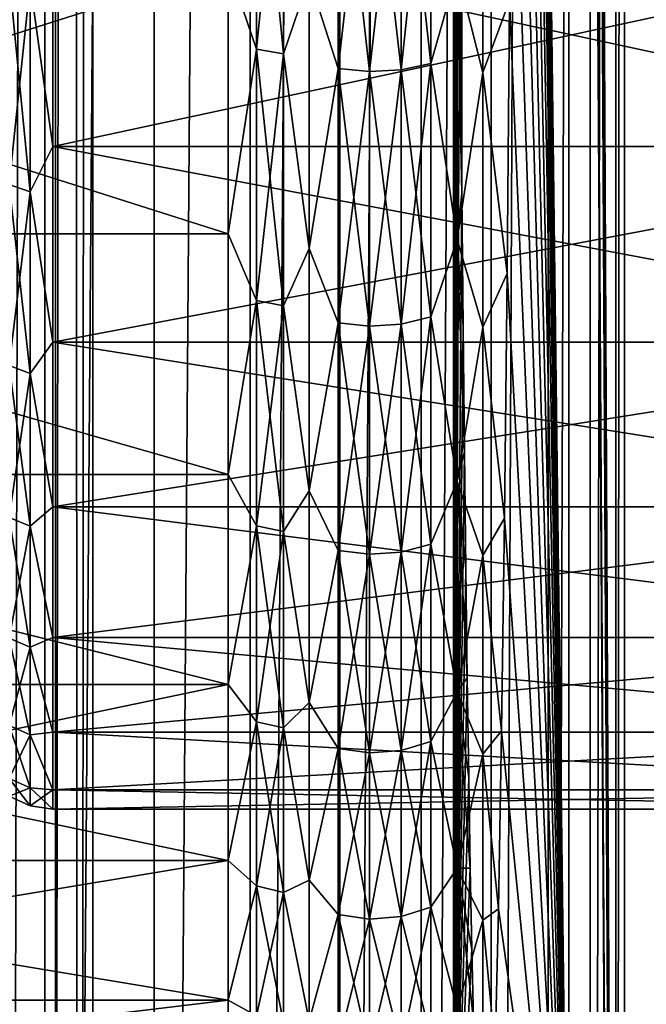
# Model space of a CAD drawing. Header units: metres. Extents: x -206 to 75, y -104 to 104.
# Tile 1010 of 1056: x 37.28 to 41.21, y -16.58 to -10.39. Entities that reach past the tile are written whole.
import ezdxf

# ---------------------------------------------------------------- set-up
doc = ezdxf.new("R2010")
doc.units = ezdxf.units.M
doc.layers.add('solid_01_1-CONSUMER_THERM_B_125288', color=7, linetype='CONTINUOUS')

msp = doc.modelspace()

# ---------------------------------------------------------------- linework, layer by layer
at = {"layer": 'solid_01_1-CONSUMER_THERM_B_125288'}
for points in [[(37.641285, -67.320755), (69.485435, 75.004799), (69.506912, -74.995201)], [(37.641285, -67.320755), (37.742935, -66.77655), (69.485435, 75.004799)], [(37.723892, 66.223442), (69.485435, 75.004799), (37.742855, -66.222939)], [(37.742935, -66.77655), (37.742855, -66.222939), (69.485435, 75.004799)], [(37.622242, 65.679237), (37.723892, 66.223442), (37.641048, -65.678764)], [(37.723892, 66.223442), (37.742855, -66.222939), (37.641048, -65.678764)], [(37.422325, 65.162979), (37.622242, 65.679237), (37.440983, -65.16256)], [(37.622242, 65.679237), (37.641048, -65.678764), (37.440983, -65.16256)], [(37.130951, 64.692245), (37.422325, 65.162979), (37.149475, -64.69191)], [(37.422325, 65.162979), (37.440983, -65.16256), (37.149475, -64.69191)], [(-37.500069, 41.072453, 108.410858), (37.499931, 41.072487, 108.410858), (-37.500031, -41.072514, 108.410858)], [(37.499931, 41.072487, 108.410858), (37.499969, -41.072479, 108.410858), (-37.500031, -41.072514, 108.410858)], [(38.120285, 41.018215, 108.410858), (37.499969, -41.072479, 108.410858), (37.499931, 41.072487, 108.410858)], [(38.120323, -41.018204, 108.410858), (37.499969, -41.072479, 108.410858), (38.120285, 41.018215, 108.410858)], [(38.120323, -41.018204, 108.410858), (38.120285, 41.018215, 108.410858), (38.72179, 40.85704, 108.410858)], [(38.120323, -41.018204, 108.410858), (38.72179, 40.85704, 108.410858), (38.721828, -40.857029, 108.410858)], [(38.721828, -40.857029, 108.410858), (38.72179, 40.85704, 108.410858), (39.286171, 40.593868, 108.410858)], [(38.721828, -40.857029, 108.410858), (39.286171, 40.593868, 108.410858), (39.286209, -40.593857, 108.410858)], [(39.286209, -40.593857, 108.410858), (39.286171, 40.593868, 108.410858), (39.79628, 40.236687, 108.410858)], [(39.286209, -40.593857, 108.410858), (39.79628, 40.236687, 108.410858), (39.796318, -40.236675, 108.410858)], [(39.796318, -40.236675, 108.410858), (39.79628, 40.236687, 108.410858), (40.23661, 39.796356, 108.410858)], [(39.796318, -40.236675, 108.410858), (40.23661, 39.796356, 108.410858), (40.236649, -39.796341, 108.410858)], [(40.236649, -39.796341, 108.410858), (40.23661, 39.796356, 108.410858), (40.593792, 39.286247, 108.410858)], [(40.236649, -39.796341, 108.410858), (40.593792, 39.286247, 108.410858), (40.59383, -39.286236, 108.410858)], [(40.59383, -39.286236, 108.410858), (40.593792, 39.286247, 108.410858), (40.856968, 38.721867, 108.410858)], [(40.59383, -39.286236, 108.410858), (40.856968, 38.721867, 108.410858), (40.857002, -38.721855, 108.410858)], [(40.857002, -38.721855, 108.410858), (40.856968, 38.721867, 108.410858), (41.018143, 38.120361, 108.410858)], [(40.857002, -38.721855, 108.410858), (41.018143, 38.120361, 108.410858), (41.018177, -38.12035, 108.410858)], [(41.018177, -38.12035, 108.410858), (41.018143, 38.120361, 108.410858), (41.072414, 37.500008, 108.410858)], [(-42.500034, -37.500031, 108.5), (42.499931, 37.500008, 108.5), (-42.500069, 37.499969, 108.5)], [(-42.500034, -37.500031, 108.5), (42.499966, -37.499992, 108.5), (42.499931, 37.500008, 108.5)], [(41.072449, -37.499992, 108.410858), (40.722527, 37.500008, 75), (40.722527, 34.114883, 75)], [(41.072414, 37.500008, 108.410858), (40.722527, 37.500008, 75), (41.072449, -37.499992, 108.410858)], [(41.018177, -38.12035, 108.410858), (41.072414, 37.500008, 108.410858), (41.072449, -37.499992, 108.410858)], [(41.072449, -37.499992, 108.410858), (40.722527, 34.114883, 75), (40.722527, 30.742798, 75)], [(40.722534, 20.197853, 75), (41.072449, -37.499992, 108.410858), (40.722527, 30.742798, 75)], [(40.722534, 20.197853, 75), (40.722534, 19.102161, 75), (41.072449, -37.499992, 108.410858)], [(40.319302, 13.523482, 36.495472), (40.722553, -19.102146, 75), (40.722534, 19.102161, 75)], [(40.722534, 19.102161, 75), (40.722553, -19.102146, 75), (41.072449, -37.499992, 108.410858)], [(31.799959, -18.499998, 6), (39.999943, 18.500006, 6), (31.79994, 18.500002, 6)], [(31.799959, -18.499998, 6), (39.999958, -18.499994, 6), (39.999943, 18.500006, 6)], [(40.007282, -0.000046, 6.7), (39.999943, 18.500006, 6), (39.999958, -18.499994, 6)], [(40.319302, 13.523482, 36.495472), (40.335541, 11.987578, 38.046116), (40.722553, -19.102146, 75)], [(40.335541, 11.987578, 38.046116), (40.349716, 10.274138, 39.399616), (40.722553, -19.102146, 75)], [(40.349716, 10.274138, 39.399616), (40.361618, 8.40837, 40.535809), (40.722553, -19.102146, 75)], [(40.361618, 8.40837, 40.535809), (40.371063, 6.417512, 41.437813), (40.722553, -19.102146, 75)], [(40.371063, 6.417512, 41.437813), (40.377911, 4.332213, 42.091663), (40.722553, -19.102146, 75)], [(40.377911, 4.332213, 42.091663), (40.382065, 2.182285, 42.488014), (40.722553, -19.102146, 75)], [(40.382065, 2.182285, 42.488014), (40.383457, 0.000009, 42.620792), (40.722553, -19.102146, 75)], [(40.383457, 0.000009, 42.620792), (40.382065, -2.182274, 42.488014), (40.722553, -19.102146, 75)], [(40.008553, -2.075559, 6.821424), (40.007282, -0.000046, 6.7), (39.999958, -18.499994, 6)], [(40.012352, -4.123438, 7.184192), (40.008553, -2.075559, 6.821424), (39.999958, -18.499994, 6)], [(40.382065, -2.182274, 42.488014), (40.377918, -4.332208, 42.09166), (40.722553, -19.102146, 75)], [(40.018623, -6.114017, 7.782981), (40.012352, -4.123438, 7.184192), (39.999958, -18.499994, 6)], [(40.377918, -4.332208, 42.09166), (40.371071, -6.417488, 41.437817), (40.722553, -19.102146, 75)], [(40.027287, -8.021952, 8.610124), (40.018623, -6.114017, 7.782981), (39.999958, -18.499994, 6)], [(40.371071, -6.417488, 41.437817), (40.361626, -8.408372, 40.535801), (40.722553, -19.102146, 75)], [(40.038223, -9.82041, 9.654144), (40.027287, -8.021952, 8.610124), (39.999958, -18.499994, 6)], [(40.361626, -8.408372, 40.535801), (40.349728, -10.274145, 39.399601), (40.722553, -19.102146, 75)], [(38.584805, -10.05474, 39.066814), (38.761475, -10.579095, 38.710197), (38.761475, -8.857859, 39.842274)], [(38.761475, -8.857859, 9.157727), (38.761475, -10.579095, 10.289802), (38.584805, -10.05474, 9.933186)], [(38.932922, -8.881269, 39.88282), (38.761475, -8.857859, 39.842274), (38.761475, -10.579095, 38.710197)], [(38.932922, -10.607053, 10.252247), (38.761475, -10.579095, 10.289802), (38.761475, -8.857859, 9.157727)], [(38.932922, -8.881269, 9.117181), (38.932922, -10.607053, 10.252247), (38.761475, -8.857859, 9.157727)], [(38.932922, -10.607053, 38.747753), (38.932922, -8.881269, 39.88282), (38.761475, -10.579095, 38.710197)], [(38.932922, -8.881269, 9.117181), (39.09322, -10.133637, 9.818882), (38.932922, -10.607053, 10.252247)], [(38.932922, -10.607053, 38.747753), (39.09322, -10.133637, 39.181118), (38.932922, -8.881269, 39.88282)], [(39.09322, -10.133637, 9.818882), (39.275539, -8.958933, 8.982662), (39.275539, -10.699809, 10.127654)], [(39.09322, -10.133637, 39.181118), (39.275539, -10.699809, 38.872345), (39.275539, -8.958933, 40.017338)], [(39.275539, -8.958933, 8.982662), (39.471897, -8.974748, 8.95527), (39.471901, -10.718697, 10.102283)], [(39.275539, -10.699809, 10.127654), (39.275539, -8.958933, 8.982662), (39.471901, -10.718697, 10.102283)], [(39.275539, -8.958933, 40.017338), (39.275539, -10.699809, 38.872345), (39.471897, -8.974748, 40.044731)], [(39.669994, -8.965854, 8.970675), (39.857578, -8.932801, 9.027923), (39.857578, -10.668599, 10.169576)], [(39.669994, -10.708075, 38.88345), (39.857578, -10.668599, 38.830425), (39.857578, -8.932801, 39.972076)], [(39.669994, -8.965854, 40.029324), (39.669994, -10.708075, 38.88345), (39.857578, -8.932801, 39.972076)], [(39.857578, -8.932801, 39.972076), (39.857578, -10.668599, 38.830425), (40.022453, -10.086411, 39.112755)], [(39.857578, -10.668599, 10.169576), (39.857578, -8.932801, 9.027923), (40.022453, -10.086411, 9.887244)], [(39.275539, -10.699809, 38.872345), (39.471901, -10.718697, 38.897717), (39.471897, -8.974748, 40.044731)], [(39.471897, -8.974748, 8.95527), (39.669994, -8.965854, 8.970675), (39.669994, -10.708075, 10.116551)], [(39.471897, -8.974748, 40.044731), (39.471901, -10.718697, 38.897717), (39.669994, -8.965854, 40.029324)], [(39.471901, -10.718697, 10.102283), (39.471897, -8.974748, 8.95527), (39.669994, -10.708075, 10.116551)], [(39.471901, -10.718697, 38.897717), (39.669994, -10.708075, 38.88345), (39.669994, -8.965854, 40.029324)], [(39.669994, -10.708075, 10.116551), (39.669994, -8.965854, 8.970675), (39.857578, -10.668599, 10.169576)], [(40.022453, -10.086411, 39.112755), (40.182343, -10.72419, 38.905098), (40.182339, -8.979347, 40.052696)], [(40.182339, -8.979347, 40.052696), (40.182343, -10.72419, 38.905098), (40.349728, -10.274145, 39.399601)], [(37.341457, -10.165124, 13.025941), (37.484226, -11.189663, 13.992202), (37.484226, -9.784452, 12.672622)], [(37.484226, -9.784452, 36.327377), (37.484226, -11.189663, 35.007797), (37.341457, -10.165124, 35.97406)], [(43.999954, -9.784459, 12.672629), (37.484226, -9.784452, 12.672622), (37.484226, -11.189663, 13.992202)], [(43.999954, -11.189669, 35.00779), (37.484226, -11.189663, 35.007797), (37.484226, -9.784452, 36.327377)], [(43.999954, -9.784459, 36.32737), (43.999954, -11.189669, 35.00779), (37.484226, -9.784452, 36.327377)], [(43.999954, -9.784459, 12.672629), (37.484226, -11.189663, 13.992202), (43.999954, -11.189669, 13.992211)], [(40.051273, -11.484138, 10.900205), (40.038223, -9.82041, 9.654144), (39.999958, -18.499994, 6)], [(40.022453, -10.086411, 9.887244), (40.05127, -9.819921, 9.653821), (40.051273, -11.484138, 10.900205)], [(40.05127, -9.819921, 9.653821), (40.038223, -9.82041, 9.654144), (40.051273, -11.484138, 10.900205)], [(33.299953, -11.737365, 37.748547), (38.584805, -11.737266, 37.748642), (38.584805, -10.05474, 39.066814)], [(33.299953, -10.054741, 39.066814), (33.299953, -11.737365, 37.748547), (38.584805, -10.05474, 39.066814)], [(33.299953, -10.054757, 9.933196), (38.584805, -10.05474, 9.933186), (38.584805, -11.737266, 11.25136)], [(33.299953, -11.737384, 11.25147), (33.299953, -10.054757, 9.933196), (38.584805, -11.737266, 11.25136)], [(38.584805, -10.05474, 39.066814), (38.584805, -11.737266, 37.748642), (38.761475, -10.579095, 38.710197)], [(38.761475, -10.579095, 10.289802), (38.584805, -11.737266, 11.25136), (38.584805, -10.05474, 9.933186)], [(37.210335, -10.124758, 13.071505), (37.210339, -11.42849, 14.375237), (37.341457, -10.165124, 13.025941)], [(37.210335, -10.124758, 35.928493), (37.341457, -10.165124, 35.97406), (37.341461, -11.474053, 34.665131)], [(37.210339, -11.42849, 34.624763), (37.210335, -10.124758, 35.928493), (37.341461, -11.474053, 34.665131)], [(38.932922, -10.607053, 10.252247), (39.09322, -10.133637, 9.818882), (39.093224, -11.829365, 11.1474)], [(38.932922, -10.607053, 38.747753), (39.093224, -11.829365, 37.8526), (39.09322, -10.133637, 39.181118)], [(39.093224, -11.829365, 11.1474), (39.09322, -10.133637, 9.818882), (39.275539, -10.699809, 10.127654)], [(39.09322, -10.133637, 39.181118), (39.093224, -11.829365, 37.8526), (39.275539, -10.699809, 38.872345)], [(39.857578, -10.668599, 38.830425), (40.022457, -11.774344, 37.790337), (40.022453, -10.086411, 39.112755)], [(39.857578, -10.668599, 10.169576), (40.022453, -10.086411, 9.887244), (40.022457, -11.774344, 11.209661)], [(40.022457, -11.774344, 11.209661), (40.022453, -10.086411, 9.887244), (40.051273, -11.484138, 10.900205)], [(40.022453, -10.086411, 39.112755), (40.022457, -11.774344, 37.790337), (40.182343, -10.72419, 38.905098)], [(37.210339, -11.42849, 14.375237), (37.341461, -11.474053, 14.33487), (37.341457, -10.165124, 13.025941)], [(37.341457, -10.165124, 13.025941), (37.341461, -11.474053, 14.33487), (37.484226, -11.189663, 13.992202)], [(37.484226, -11.189663, 35.007797), (37.341461, -11.474053, 34.665131), (37.341457, -10.165124, 35.97406)], [(40.182343, -10.72419, 38.905098), (40.335552, -11.987583, 38.046097), (40.349728, -10.274145, 39.399601)], [(40.349728, -10.274145, 39.399601), (40.335552, -11.987583, 38.046097), (40.722553, -19.102146, 75)], [(38.584805, -11.737266, 37.748642), (38.761478, -12.157266, 37.385956), (38.761475, -10.579095, 38.710197)], [(38.761475, -10.579095, 10.289802), (38.761478, -12.157266, 11.614045), (38.584805, -11.737266, 11.25136)], [(38.932922, -10.607053, 38.747753), (38.761475, -10.579095, 38.710197), (38.761478, -12.157266, 37.385956)], [(38.932922, -12.189395, 11.579989), (38.761478, -12.157266, 11.614045), (38.761475, -10.579095, 10.289802)], [(38.932922, -10.607053, 10.252247), (38.932922, -12.189395, 11.579989), (38.761475, -10.579095, 10.289802)], [(38.932922, -12.189395, 37.42001), (38.932922, -10.607053, 38.747753), (38.761478, -12.157266, 37.385956)], [(38.932922, -10.607053, 10.252247), (39.093224, -11.829365, 11.1474), (38.932922, -12.189395, 11.579989)], [(38.932922, -12.189395, 37.42001), (39.093224, -11.829365, 37.8526), (38.932922, -10.607053, 38.747753)], [(39.669994, -10.708075, 10.116551), (39.857578, -10.668599, 10.169576), (39.857578, -12.260123, 11.505022)], [(39.669994, -12.305487, 37.54306), (39.857578, -12.260123, 37.494976), (39.857578, -10.668599, 38.830425)], [(39.669994, -10.708075, 38.88345), (39.669994, -12.305487, 37.54306), (39.857578, -10.668599, 38.830425)], [(39.857578, -10.668599, 38.830425), (39.857578, -12.260123, 37.494976), (40.022457, -11.774344, 37.790337)], [(39.857578, -12.260123, 11.505022), (39.857578, -10.668599, 10.169576), (40.022457, -11.774344, 11.209661)], [(39.093224, -11.829365, 11.1474), (39.275539, -10.699809, 10.127654), (39.275539, -12.295988, 11.467008)], [(39.093224, -11.829365, 37.8526), (39.275539, -12.295988, 37.532993), (39.275539, -10.699809, 38.872345)], [(39.275539, -10.699809, 10.127654), (39.471901, -10.718697, 10.102283), (39.471901, -12.317694, 11.444001)], [(39.275539, -12.295988, 11.467008), (39.275539, -10.699809, 10.127654), (39.471901, -12.317694, 11.444001)], [(39.275539, -10.699809, 38.872345), (39.275539, -12.295988, 37.532993), (39.471901, -10.718697, 38.897717)], [(39.275539, -12.295988, 37.532993), (39.471901, -12.317694, 37.556), (39.471901, -10.718697, 38.897717)], [(39.471901, -10.718697, 10.102283), (39.669994, -10.708075, 10.116551), (39.669994, -12.305487, 11.456939)], [(39.471901, -12.317694, 37.556), (39.669994, -12.305487, 37.54306), (39.669994, -10.708075, 38.88345)], [(39.471901, -10.718697, 38.897717), (39.471901, -12.317694, 37.556), (39.669994, -10.708075, 38.88345)], [(39.471901, -12.317694, 11.444001), (39.471901, -10.718697, 10.102283), (39.669994, -12.305487, 11.456939)], [(39.669994, -12.305487, 11.456939), (39.669994, -10.708075, 10.116551), (39.857578, -12.260123, 11.505022)], [(40.022457, -11.774344, 37.790337), (40.182343, -12.324006, 37.562691), (40.182343, -10.72419, 38.905098)], [(40.182343, -10.72419, 38.905098), (40.182343, -12.324006, 37.562691), (40.335552, -11.987583, 38.046097)], [(37.341461, -11.474053, 14.33487), (37.484226, -12.418406, 15.477496), (37.484226, -11.189663, 13.992202)], [(37.484226, -11.189663, 35.007797), (37.484226, -12.418406, 33.522503), (37.341461, -11.474053, 34.665131)], [(43.999954, -11.189669, 13.992211), (37.484226, -11.189663, 13.992202), (37.484226, -12.418406, 15.477496)], [(43.999954, -12.41841, 33.522491), (37.484226, -12.418406, 33.522503), (37.484226, -11.189663, 35.007797)], [(43.999954, -11.189669, 35.00779), (43.999954, -12.41841, 33.522491), (37.484226, -11.189663, 35.007797)], [(43.999954, -11.189669, 13.992211), (37.484226, -12.418406, 15.477496), (43.999954, -12.41841, 15.477508)], [(37.210339, -11.42849, 14.375237), (37.210339, -12.565569, 15.826611), (37.341461, -11.474053, 14.33487)], [(37.210339, -11.42849, 34.624763), (37.341461, -11.474053, 34.665131), (37.341461, -12.615666, 33.20797)], [(37.210339, -12.565569, 33.173389), (37.210339, -11.42849, 34.624763), (37.341461, -12.615666, 33.20797)], [(37.210339, -12.565569, 15.826611), (37.341461, -12.615666, 15.792031), (37.341461, -11.474053, 14.33487)], [(37.341461, -11.474053, 14.33487), (37.341461, -12.615666, 15.792031), (37.484226, -12.418406, 15.477496)], [(37.484226, -12.418406, 33.522503), (37.341461, -12.615666, 33.20797), (37.341461, -11.474053, 34.665131)], [(40.058975, -12.31866, 11.635868), (40.051273, -11.484138, 10.900205), (39.999958, -18.499994, 6)], [(40.022457, -11.774344, 11.209661), (40.051273, -11.484138, 10.900205), (40.058975, -12.31866, 11.635868)], [(33.299953, -11.737365, 37.748547), (38.584805, -13.248634, 36.23727), (38.584805, -11.737266, 37.748642)], [(33.299953, -11.737384, 11.25147), (38.584805, -11.737266, 11.25136), (38.584805, -13.248634, 12.762729)], [(33.299953, -11.737365, 37.748547), (33.299957, -13.248753, 36.237129), (38.584805, -13.248634, 36.23727)], [(33.299957, -13.248769, 12.762889), (33.299953, -11.737384, 11.25147), (38.584805, -13.248634, 12.762729)], [(38.584805, -11.737266, 37.748642), (38.584805, -13.248634, 36.23727), (38.761478, -12.157266, 37.385956)], [(38.761478, -12.157266, 11.614045), (38.584805, -13.248634, 12.762729), (38.584805, -11.737266, 11.25136)], [(39.857578, -12.260123, 37.494976), (40.022457, -13.290497, 36.274166), (40.022457, -11.774344, 37.790337)], [(39.857578, -12.260123, 11.505022), (40.022457, -11.774344, 11.209661), (40.022457, -13.290497, 12.725836)], [(40.022457, -11.774344, 11.209661), (40.058975, -12.31866, 11.635868), (40.067204, -13.105559, 12.421451)], [(40.022457, -13.290497, 12.725836), (40.022457, -11.774344, 11.209661), (40.067204, -13.105559, 12.421451)], [(40.022457, -11.774344, 37.790337), (40.022457, -13.290497, 36.274166), (40.182343, -12.324006, 37.562691)], [(38.932922, -12.189395, 11.579989), (39.093224, -11.829365, 11.1474), (39.093224, -13.352593, 12.670629)], [(38.932922, -12.189395, 37.42001), (39.093224, -13.352593, 36.329372), (39.093224, -11.829365, 37.8526)], [(39.093224, -13.352593, 12.670629), (39.093224, -11.829365, 11.1474), (39.275539, -12.295988, 11.467008)], [(39.093224, -11.829365, 37.8526), (39.093224, -13.352593, 36.329372), (39.275539, -12.295988, 37.532993)], [(40.182343, -12.324006, 37.562691), (40.319317, -13.523484, 36.495457), (40.335552, -11.987583, 38.046097)], [(40.335552, -11.987583, 38.046097), (40.319317, -13.523484, 36.495457), (40.722553, -19.102146, 75)], [(38.584805, -13.248634, 36.23727), (38.761478, -13.571031, 35.887451), (38.761478, -12.157266, 37.385956)], [(38.761478, -12.157266, 11.614045), (38.761478, -13.571031, 13.112548), (38.584805, -13.248634, 12.762729)], [(38.932922, -12.189395, 37.42001), (38.761478, -12.157266, 37.385956), (38.761478, -13.571031, 35.887451)], [(38.932926, -13.606896, 13.082453), (38.761478, -13.571031, 13.112548), (38.761478, -12.157266, 11.614045)], [(38.932922, -12.189395, 11.579989), (38.932926, -13.606896, 13.082453), (38.761478, -12.157266, 11.614045)], [(38.932926, -13.606896, 35.917545), (38.932922, -12.189395, 37.42001), (38.761478, -13.571031, 35.887451)], [(38.932922, -12.189395, 11.579989), (39.093224, -13.352593, 12.670629), (38.932926, -13.606896, 13.082453)], [(38.932926, -13.606896, 35.917545), (39.093224, -13.352593, 36.329372), (38.932922, -12.189395, 37.42001)], [(39.093224, -13.352593, 12.670629), (39.275539, -12.295988, 11.467008), (39.275539, -13.725885, 12.98261)], [(39.093224, -13.352593, 36.329372), (39.275539, -13.725885, 36.017391), (39.275539, -12.295988, 37.532993)], [(39.275539, -12.295988, 11.467008), (39.471901, -12.317694, 11.444001), (39.471901, -13.750114, 12.962278)], [(39.275539, -13.725885, 12.98261), (39.275539, -12.295988, 11.467008), (39.471901, -13.750114, 12.962278)], [(39.275539, -12.295988, 37.532993), (39.275539, -13.725885, 36.017391), (39.471901, -12.317694, 37.556)], [(39.669994, -12.305487, 11.456939), (39.857578, -12.260123, 11.505022), (39.857578, -13.685849, 13.016204)], [(39.669994, -13.736488, 36.026287), (39.857578, -13.685849, 35.983795), (39.857578, -12.260123, 37.494976)], [(39.669994, -12.305487, 37.54306), (39.669994, -13.736488, 36.026287), (39.857578, -12.260123, 37.494976)], [(39.857578, -12.260123, 37.494976), (39.857578, -13.685849, 35.983795), (40.022457, -13.290497, 36.274166)], [(39.857578, -13.685849, 13.016204), (39.857578, -12.260123, 11.505022), (40.022457, -13.290497, 12.725836)], [(39.275539, -13.725885, 36.017391), (39.471901, -13.750114, 36.03772), (39.471901, -12.317694, 37.556)], [(39.471901, -12.317694, 11.444001), (39.669994, -12.305487, 11.456939), (39.669994, -13.736488, 12.973712)], [(39.471901, -13.750114, 36.03772), (39.669994, -13.736488, 36.026287), (39.669994, -12.305487, 37.54306)], [(39.471901, -12.317694, 37.556), (39.471901, -13.750114, 36.03772), (39.669994, -12.305487, 37.54306)], [(39.471901, -13.750114, 12.962278), (39.471901, -12.317694, 11.444001), (39.669994, -13.736488, 12.973712)], [(39.669994, -13.736488, 12.973712), (39.669994, -12.305487, 11.456939), (39.857578, -13.685849, 13.016204)], [(40.067204, -13.105559, 12.421451), (40.058975, -12.31866, 11.635868), (39.999958, -18.499994, 6)], [(40.022457, -13.290497, 36.274166), (40.182343, -13.757162, 36.043636), (40.182343, -12.324006, 37.562691)], [(40.182343, -12.324006, 37.562691), (40.182343, -13.757162, 36.043636), (40.319317, -13.523484, 36.495457)], [(37.341461, -12.615666, 15.792031), (37.484226, -13.451303, 17.105082), (37.484226, -12.418406, 15.477496)], [(37.484226, -12.418406, 33.522503), (37.484226, -13.451303, 31.894918), (37.341461, -12.615666, 33.20797)], [(43.999954, -12.41841, 15.477508), (37.484226, -12.418406, 15.477496), (37.484226, -13.451303, 17.105082)], [(43.999954, -13.451305, 31.894907), (37.484226, -13.451303, 31.894918), (37.484226, -12.418406, 33.522503)], [(43.999954, -12.41841, 33.522491), (43.999954, -13.451305, 31.894907), (37.484226, -12.418406, 33.522503)], [(43.999954, -12.41841, 15.477508), (37.484226, -13.451303, 17.105082), (43.999954, -13.451305, 17.105093)], [(37.210339, -12.565569, 15.826611), (37.210339, -13.519413, 17.404463), (37.341461, -12.615666, 15.792031)], [(37.210339, -12.565569, 33.173389), (37.341461, -12.615666, 33.20797), (37.341461, -13.573313, 31.623827)], [(37.210339, -13.519413, 31.595537), (37.210339, -12.565569, 33.173389), (37.341461, -13.573313, 31.623827)], [(37.210339, -13.519413, 17.404463), (37.341461, -13.573313, 17.376173), (37.341461, -12.615666, 15.792031)], [(37.341461, -12.615666, 15.792031), (37.341461, -13.573313, 17.376173), (37.484226, -13.451303, 17.105082)], [(37.484226, -13.451303, 31.894918), (37.341461, -13.573313, 31.623827), (37.341461, -12.615666, 33.20797)], [(40.075924, -13.842032, 13.254088), (40.067204, -13.105559, 12.421451), (39.999958, -18.499994, 6)], [(40.022457, -13.290497, 12.725836), (40.067204, -13.105559, 12.421451), (40.075924, -13.842032, 13.254088)], [(33.299957, -13.248753, 36.237129), (38.584805, -14.566809, 34.554745), (38.584805, -13.248634, 36.23727)], [(33.299957, -13.248769, 12.762889), (38.584805, -13.248634, 12.762729), (38.584805, -14.566809, 14.445254)], [(33.299957, -13.248753, 36.237129), (33.299957, -14.566886, 34.554626), (38.584805, -14.566809, 34.554745)], [(33.299957, -14.566899, 14.445393), (33.299957, -13.248769, 12.762889), (38.584805, -14.566809, 14.445254)], [(38.584805, -13.248634, 36.23727), (38.584805, -14.566809, 34.554745), (38.761478, -13.571031, 35.887451)], [(38.761478, -13.571031, 13.112548), (38.584805, -14.566809, 14.445254), (38.584805, -13.248634, 12.762729)], [(39.857578, -13.685849, 35.983795), (40.022457, -14.612788, 34.586361), (40.022457, -13.290497, 36.274166)], [(39.857578, -13.685849, 13.016204), (40.022457, -13.290497, 12.725836), (40.022457, -14.612788, 14.413639)], [(40.022457, -13.290497, 12.725836), (40.075924, -13.842032, 13.254088), (40.085102, -14.525152, 14.13042)], [(40.022457, -14.612788, 14.413639), (40.022457, -13.290497, 12.725836), (40.085102, -14.525152, 14.13042)], [(40.022457, -13.290497, 36.274166), (40.022457, -14.612788, 34.586361), (40.182343, -13.757162, 36.043636)], [(38.932926, -13.606896, 13.082453), (39.093224, -13.352593, 12.670629), (39.093224, -14.681111, 14.366356)], [(38.932926, -13.606896, 35.917545), (39.093224, -14.681111, 34.633644), (39.093224, -13.352593, 36.329372)], [(39.093224, -14.681111, 14.366356), (39.093224, -13.352593, 12.670629), (39.275539, -13.725885, 12.98261)], [(39.093224, -13.352593, 36.329372), (39.093224, -14.681111, 34.633644), (39.275539, -13.725885, 36.017391)], [(37.341461, -13.573313, 17.376173), (37.48423, -14.272063, 18.849289), (37.484226, -13.451303, 17.105082)], [(37.484226, -13.451303, 31.894918), (37.48423, -14.272063, 30.150711), (37.341461, -13.573313, 31.623827)], [(43.999954, -13.451305, 17.105093), (37.484226, -13.451303, 17.105082), (37.48423, -14.272063, 18.849289)], [(43.999958, -14.272065, 30.150702), (37.48423, -14.272063, 30.150711), (37.484226, -13.451303, 31.894918)], [(43.999954, -13.451305, 31.894907), (43.999958, -14.272065, 30.150702), (37.484226, -13.451303, 31.894918)], [(43.999954, -13.451305, 17.105093), (37.48423, -14.272063, 18.849289), (43.999958, -14.272065, 18.849298)], [(37.210339, -13.519413, 17.404463), (37.210339, -14.276114, 19.085783), (37.341461, -13.573313, 17.376173)], [(37.210339, -13.519413, 31.595537), (37.341461, -13.573313, 31.623827), (37.341461, -14.333031, 29.935804)], [(37.210339, -14.276114, 29.914217), (37.210339, -13.519413, 31.595537), (37.341461, -14.333031, 29.935804)], [(40.182343, -13.757162, 36.043636), (40.301254, -14.859266, 34.770767), (40.319317, -13.523484, 36.495457)], [(40.319317, -13.523484, 36.495457), (40.301254, -14.859266, 34.770767), (40.722553, -19.102146, 75)], [(37.210339, -14.276114, 19.085783), (37.341461, -14.333031, 19.064196), (37.341461, -13.573313, 17.376173)], [(37.341461, -13.573313, 17.376173), (37.341461, -14.333031, 19.064196), (37.48423, -14.272063, 18.849289)], [(37.48423, -14.272063, 30.150711), (37.341461, -14.333031, 29.935804), (37.341461, -13.573313, 31.623827)], [(38.584805, -14.566809, 34.554745), (38.761478, -14.80127, 34.234951), (38.761478, -13.571031, 35.887451)], [(38.761478, -13.571031, 13.112548), (38.761478, -14.80127, 14.765047), (38.584805, -14.566809, 14.445254)], [(38.932926, -13.606896, 35.917545), (38.761478, -13.571031, 35.887451), (38.761478, -14.80127, 34.234951)], [(38.932926, -14.840387, 14.73932), (38.761478, -14.80127, 14.765047), (38.761478, -13.571031, 13.112548)], [(38.932926, -13.606896, 13.082453), (38.932926, -14.840387, 14.73932), (38.761478, -13.571031, 13.112548)], [(38.932926, -14.840387, 34.260681), (38.932926, -13.606896, 35.917545), (38.761478, -14.80127, 34.234951)], [(38.932926, -13.606896, 13.082453), (39.093224, -14.681111, 14.366356), (38.932926, -14.840387, 14.73932)], [(38.932926, -14.840387, 34.260681), (39.093224, -14.681111, 34.633644), (38.932926, -13.606896, 35.917545)], [(39.669994, -13.736488, 12.973712), (39.857578, -13.685849, 13.016204), (39.857578, -14.926497, 14.682684)], [(39.669994, -14.981728, 34.353642), (39.857578, -14.926497, 34.317318), (39.857578, -13.685849, 35.983795)], [(39.669994, -13.736488, 36.026287), (39.669994, -14.981728, 34.353642), (39.857578, -13.685849, 35.983795)], [(39.857578, -13.685849, 35.983795), (39.857578, -14.926497, 34.317318), (40.022457, -14.612788, 34.586361)], [(39.857578, -14.926497, 14.682684), (39.857578, -13.685849, 13.016204), (40.022457, -14.612788, 14.413639)], [(39.093224, -14.681111, 14.366356), (39.275539, -13.725885, 12.98261), (39.275539, -14.970163, 14.653965)], [(39.093224, -14.681111, 34.633644), (39.275539, -14.970163, 34.346035), (39.275539, -13.725885, 36.017391)], [(39.275539, -13.725885, 12.98261), (39.471901, -13.750114, 12.962278), (39.471901, -14.996589, 14.636584)], [(39.275539, -14.970163, 14.653965), (39.275539, -13.725885, 12.98261), (39.471901, -14.996589, 14.636584)], [(39.275539, -13.725885, 36.017391), (39.275539, -14.970163, 34.346035), (39.471901, -13.750114, 36.03772)], [(39.275539, -14.970163, 34.346035), (39.471901, -14.996589, 34.363415), (39.471901, -13.750114, 36.03772)], [(39.471901, -13.750114, 12.962278), (39.669994, -13.736488, 12.973712), (39.669994, -14.981728, 14.646358)], [(39.471901, -14.996589, 34.363415), (39.669994, -14.981728, 34.353642), (39.669994, -13.736488, 36.026287)], [(39.471901, -13.750114, 36.03772), (39.471901, -14.996589, 34.363415), (39.669994, -13.736488, 36.026287)], [(39.471901, -14.996589, 14.636584), (39.471901, -13.750114, 12.962278), (39.669994, -14.981728, 14.646358)], [(39.669994, -14.981728, 14.646358), (39.669994, -13.736488, 12.973712), (39.857578, -14.926497, 14.682684)], [(40.022457, -14.612788, 34.586361), (40.182343, -15.004274, 34.368473), (40.182343, -13.757162, 36.043636)], [(40.182343, -13.757162, 36.043636), (40.182343, -15.004274, 34.368473), (40.301254, -14.859266, 34.770767)], [(40.085102, -14.525152, 14.13042), (40.075924, -13.842032, 13.254088), (39.999958, -18.499994, 6)], [(37.210339, -14.276114, 19.085783), (37.210339, -14.824636, 20.846054), (37.341461, -14.333031, 19.064196)], [(37.210339, -14.276114, 29.914217), (37.341461, -14.333031, 29.935804), (37.341461, -14.88374, 28.168514)], [(37.210339, -14.824636, 28.153946), (37.210339, -14.276114, 29.914217), (37.341461, -14.88374, 28.168514)], [(37.341461, -14.333031, 19.064196), (37.48423, -14.867746, 20.68261), (37.48423, -14.272063, 18.849289)], [(37.48423, -14.272063, 30.150711), (37.48423, -14.867746, 28.31739), (37.341461, -14.333031, 29.935804)], [(43.999958, -14.272065, 18.849298), (37.48423, -14.272063, 18.849289), (37.48423, -14.867746, 20.68261)], [(43.999958, -14.867745, 28.317381), (37.48423, -14.867746, 28.31739), (37.48423, -14.272063, 30.150711)], [(43.999958, -14.272065, 30.150702), (43.999958, -14.867745, 28.317381), (37.48423, -14.272063, 30.150711)], [(43.999958, -14.272065, 18.849298), (37.48423, -14.867746, 20.68261), (43.999958, -14.867745, 20.682619)], [(37.210339, -14.824636, 20.846054), (37.341461, -14.88374, 20.831486), (37.341461, -14.333031, 19.064196)], [(37.341461, -14.333031, 19.064196), (37.341461, -14.88374, 20.831486), (37.48423, -14.867746, 20.68261)], [(37.48423, -14.867746, 28.31739), (37.341461, -14.88374, 28.168514), (37.341461, -14.333031, 29.935804)], [(40.094704, -15.152446, 15.047208), (40.085102, -14.525152, 14.13042), (39.999958, -18.499994, 6)], [(40.022457, -14.612788, 14.413639), (40.085102, -14.525152, 14.13042), (40.094704, -15.152446, 15.047208)], [(33.299957, -15.672585, 32.725563), (38.584808, -15.672565, 32.725601), (38.584805, -14.566809, 34.554745)], [(33.299957, -14.566886, 34.554626), (33.299957, -15.672585, 32.725563), (38.584805, -14.566809, 34.554745)], [(33.299957, -14.566899, 14.445393), (38.584805, -14.566809, 14.445254), (38.584808, -15.672565, 16.274401)], [(33.299957, -15.672595, 16.274456), (33.299957, -14.566899, 14.445393), (38.584808, -15.672565, 16.274401)], [(38.584805, -14.566809, 34.554745), (38.584808, -15.672565, 32.725601), (38.761478, -14.80127, 34.234951)], [(38.761478, -14.80127, 14.765047), (38.584808, -15.672565, 16.274401), (38.584805, -14.566809, 14.445254)], [(39.857578, -14.926497, 34.317318), (40.022457, -15.721975, 32.751526), (40.022457, -14.612788, 34.586361)], [(39.857578, -14.926497, 14.682684), (40.022457, -14.612788, 14.413639), (40.022457, -15.721975, 16.248472)], [(40.022457, -14.612788, 14.413639), (40.094704, -15.152446, 15.047208), (40.104691, -15.721515, 16.000883)], [(40.022457, -15.721975, 16.248472), (40.022457, -14.612788, 14.413639), (40.104691, -15.721515, 16.000883)], [(40.022457, -14.612788, 34.586361), (40.022457, -15.721975, 32.751526), (40.182343, -15.004274, 34.368473)], [(38.932926, -14.840387, 14.73932), (39.093224, -14.681111, 14.366356), (39.093224, -15.795546, 16.209854)], [(38.932926, -14.840387, 34.260681), (39.093224, -15.795546, 32.790146), (39.093224, -14.681111, 34.633644)], [(39.093224, -15.795546, 16.209854), (39.093224, -14.681111, 14.366356), (39.275539, -14.970163, 14.653965)], [(39.093224, -14.681111, 34.633644), (39.093224, -15.795546, 32.790146), (39.275539, -14.970163, 34.346035)], [(37.210339, -14.824636, 20.846054), (37.210339, -15.156982, 22.659609), (37.341461, -14.88374, 20.831486)], [(37.210339, -14.824636, 28.153946), (37.341461, -14.88374, 28.168514), (37.341461, -15.217412, 26.347729)], [(37.210339, -15.156982, 26.340391), (37.210339, -14.824636, 28.153946), (37.341461, -15.217412, 26.347729)], [(38.584808, -15.672565, 32.725601), (38.761478, -15.831348, 32.450806), (38.761478, -14.80127, 34.234951)], [(38.761478, -14.80127, 14.765047), (38.761478, -15.831348, 16.549194), (38.584808, -15.672565, 16.274401)], [(38.932926, -14.840387, 34.260681), (38.761478, -14.80127, 34.234951), (38.761478, -15.831348, 32.450806)], [(38.932926, -15.873188, 16.528183), (38.761478, -15.831348, 16.549194), (38.761478, -14.80127, 14.765047)], [(38.932926, -14.840387, 14.73932), (38.932926, -15.873188, 16.528183), (38.761478, -14.80127, 14.765047)], [(37.210339, -15.156982, 22.659609), (37.341461, -15.217412, 22.652271), (37.341461, -14.88374, 20.831486)], [(37.341461, -14.88374, 20.831486), (37.48423, -15.228955, 22.576136), (37.48423, -14.867746, 20.68261)], [(37.48423, -14.867746, 28.31739), (37.48423, -15.228955, 26.423864), (37.341461, -14.88374, 28.168514)], [(37.341461, -14.88374, 20.831486), (37.341461, -15.217412, 22.652271), (37.48423, -15.228955, 22.576136)], [(37.48423, -15.228955, 26.423864), (37.341461, -15.217412, 26.347729), (37.341461, -14.88374, 28.168514)], [(43.999958, -14.867745, 20.682619), (37.48423, -14.867746, 20.68261), (37.48423, -15.228955, 22.576136)], [(43.999958, -14.867745, 20.682619), (37.48423, -15.228955, 22.576136), (43.999958, -15.228952, 22.576139)], [(43.999958, -14.867745, 28.317381), (43.999958, -15.228952, 26.423861), (37.48423, -14.867746, 28.31739)], [(43.999958, -15.228952, 26.423861), (37.48423, -15.228955, 26.423864), (37.48423, -14.867746, 28.31739)], [(38.932926, -15.873188, 32.471817), (38.932926, -14.840387, 34.260681), (38.761478, -15.831348, 32.450806)], [(38.932926, -14.840387, 14.73932), (39.093224, -15.795546, 16.209854), (38.932926, -15.873188, 16.528183)], [(38.932926, -15.873188, 32.471817), (39.093224, -15.795546, 32.790146), (38.932926, -14.840387, 34.260681)], [(40.182343, -15.004274, 34.368473), (40.281639, -15.975343, 32.897667), (40.301254, -14.859266, 34.770767)], [(40.301254, -14.859266, 34.770767), (40.281639, -15.975343, 32.897667), (40.722553, -19.102146, 75)], [(39.669994, -14.981728, 14.646358), (39.857578, -14.926497, 14.682684), (39.857582, -15.965291, 16.481926)], [(39.669994, -16.024364, 32.547741), (39.857582, -15.965291, 32.518074), (39.857578, -14.926497, 34.317318)], [(39.669994, -14.981728, 34.353642), (39.669994, -16.024364, 32.547741), (39.857578, -14.926497, 34.317318)], [(39.857578, -14.926497, 34.317318), (39.857582, -15.965291, 32.518074), (40.022457, -15.721975, 32.751526)], [(39.857582, -15.965291, 16.481926), (39.857578, -14.926497, 14.682684), (40.022457, -15.721975, 16.248472)], [(39.093224, -15.795546, 16.209854), (39.275539, -14.970163, 14.653965), (39.275543, -16.011995, 16.458471)], [(39.093224, -15.795546, 32.790146), (39.275543, -16.011995, 32.541531), (39.275539, -14.970163, 34.346035)], [(39.275539, -14.970163, 14.653965), (39.471901, -14.996589, 14.636584), (39.471901, -16.04026, 16.444275)], [(39.275543, -16.011995, 16.458471), (39.275539, -14.970163, 14.653965), (39.471901, -16.04026, 16.444275)], [(39.275539, -14.970163, 34.346035), (39.275543, -16.011995, 32.541531), (39.471901, -14.996589, 34.363415)], [(39.275543, -16.011995, 32.541531), (39.471901, -16.04026, 32.555725), (39.471901, -14.996589, 34.363415)], [(39.471901, -14.996589, 14.636584), (39.669994, -14.981728, 14.646358), (39.669994, -16.024364, 16.452259)], [(39.471901, -16.04026, 32.555725), (39.669994, -16.024364, 32.547741), (39.669994, -14.981728, 34.353642)], [(39.471901, -14.996589, 34.363415), (39.471901, -16.04026, 32.555725), (39.669994, -14.981728, 34.353642)], [(39.471901, -16.04026, 16.444275), (39.471901, -14.996589, 14.636584), (39.669994, -16.024364, 16.452259)], [(39.669994, -16.024364, 16.452259), (39.669994, -14.981728, 14.646358), (39.857582, -15.965291, 16.481926)], [(40.022457, -15.721975, 32.751526), (40.182343, -16.048481, 32.559853), (40.182343, -15.004274, 34.368473)], [(40.182343, -15.004274, 34.368473), (40.182343, -16.048481, 32.559853), (40.281639, -15.975343, 32.897667)], [(37.210339, -15.156982, 26.340391), (37.341461, -15.329179, 24.5), (37.210339, -15.268306, 24.5)], [(37.210339, -15.156982, 26.340391), (37.341461, -15.217412, 26.347729), (37.341461, -15.329179, 24.5)], [(37.210339, -15.156982, 22.659609), (37.210339, -15.268306, 24.5), (37.341461, -15.217412, 22.652271)], [(40.104691, -15.721515, 16.000883), (40.094704, -15.152446, 15.047208), (39.999958, -18.499994, 6)], [(37.210339, -15.268306, 24.5), (37.341461, -15.329179, 24.5), (37.341461, -15.217412, 22.652271)], [(37.341461, -15.217412, 22.652271), (37.341461, -15.329179, 24.5), (37.48423, -15.228955, 22.576136)], [(37.341461, -15.217412, 26.347729), (37.48423, -15.349995, 24.5), (37.341461, -15.329179, 24.5)], [(37.48423, -15.228955, 26.423864), (37.48423, -15.349995, 24.5), (37.341461, -15.217412, 26.347729)], [(37.341461, -15.329179, 24.5), (37.48423, -15.349995, 24.5), (37.48423, -15.228955, 22.576136)], [(43.999958, -15.228952, 22.576139), (37.48423, -15.228955, 22.576136), (37.48423, -15.349995, 24.5)], [(43.999958, -15.228952, 22.576139), (37.48423, -15.349995, 24.5), (43.999958, -15.349992, 24.5)], [(43.999958, -15.228952, 26.423861), (43.999958, -15.349992, 24.5), (37.48423, -15.228955, 26.423864)], [(43.999958, -15.349992, 24.5), (37.48423, -15.349995, 24.5), (37.48423, -15.228955, 26.423864)], [(33.299957, -16.549761, 30.776569), (38.584808, -16.549782, 30.776506), (38.584808, -15.672565, 32.725601)], [(33.299957, -15.672585, 32.725563), (33.299957, -16.549761, 30.776569), (38.584808, -15.672565, 32.725601)], [(33.299957, -15.672595, 16.274456), (38.584808, -15.672565, 16.274401), (38.584808, -16.549782, 18.223494)], [(33.299957, -16.549767, 18.223448), (33.299957, -15.672595, 16.274456), (38.584808, -16.549782, 18.223494)], [(38.584808, -15.672565, 32.725601), (38.584808, -16.549782, 30.776506), (38.761478, -15.831348, 32.450806)], [(38.761478, -15.831348, 16.549194), (38.584808, -16.549782, 18.223494), (38.584808, -15.672565, 16.274401)], [(39.857582, -15.965291, 32.518074), (40.022457, -16.601921, 30.796381), (40.022457, -15.721975, 32.751526)], [(39.857582, -15.965291, 16.481926), (40.022457, -15.721975, 16.248472), (40.022457, -16.601921, 18.203619)], [(40.115025, -16.230234, 16.987875), (40.104691, -15.721515, 16.000883), (39.999958, -18.499994, 6)], [(40.022457, -15.721975, 16.248472), (40.104691, -15.721515, 16.000883), (40.115025, -16.230234, 16.987875)], [(40.022457, -15.721975, 16.248472), (40.115025, -16.230234, 16.987875), (40.125671, -16.676659, 18.004295)], [(40.022457, -16.601921, 18.203619), (40.022457, -15.721975, 16.248472), (40.125671, -16.676659, 18.004295)], [(40.022457, -15.721975, 32.751526), (40.022457, -16.601921, 30.796381), (40.182343, -16.048481, 32.559853)], [(38.932926, -15.873188, 16.528183), (39.093224, -15.795546, 16.209854), (39.093224, -16.679646, 18.174242)], [(38.932926, -15.873188, 32.471817), (39.093224, -16.679646, 30.825758), (39.093224, -15.795546, 32.790146)], [(39.093224, -16.679646, 18.174242), (39.093224, -15.795546, 16.209854), (39.275543, -16.011995, 16.458471)], [(39.093224, -15.795546, 32.790146), (39.093224, -16.679646, 30.825758), (39.275543, -16.011995, 32.541531)], [(38.584808, -16.549782, 30.776506), (38.761478, -16.647335, 30.559137), (38.761478, -15.831348, 32.450806)], [(38.761478, -15.831348, 16.549194), (38.761478, -16.647335, 18.440863), (38.584808, -16.549782, 18.223494)], [(38.932926, -15.873188, 32.471817), (38.761478, -15.831348, 32.450806), (38.761478, -16.647335, 30.559137)], [(38.932926, -16.69133, 18.42485), (38.761478, -16.647335, 18.440863), (38.761478, -15.831348, 16.549194)], [(38.932926, -15.873188, 16.528183), (38.932926, -16.69133, 18.42485), (38.761478, -15.831348, 16.549194)], [(38.932926, -16.69133, 30.57515), (38.932926, -15.873188, 32.471817), (38.761478, -16.647335, 30.559137)], [(38.932926, -15.873188, 16.528183), (39.093224, -16.679646, 18.174242), (38.932926, -16.69133, 18.42485)], [(38.932926, -16.69133, 30.57515), (39.093224, -16.679646, 30.825758), (38.932926, -15.873188, 32.471817)], [(39.093224, -16.679646, 18.174242), (39.275543, -16.011995, 16.458471), (39.275543, -16.837292, 18.371725)], [(39.093224, -16.679646, 30.825758), (39.275543, -16.837292, 30.628275), (39.275543, -16.011995, 32.541531)], [(39.275543, -16.011995, 16.458471), (39.471901, -16.04026, 16.444275), (39.471901, -16.867014, 18.360907)], [(39.275543, -16.837292, 18.371725), (39.275543, -16.011995, 16.458471), (39.471901, -16.867014, 18.360907)], [(39.275543, -16.011995, 32.541531), (39.275543, -16.837292, 30.628275), (39.471901, -16.04026, 32.555725)], [(39.669994, -16.024364, 16.452259), (39.857582, -15.965291, 16.481926), (39.857582, -16.788181, 18.389599)], [(39.669994, -16.024364, 32.547741), (39.669998, -16.8503, 30.633009), (39.857582, -15.965291, 32.518074)], [(39.669998, -16.8503, 30.633009), (39.857582, -16.788181, 30.610401), (39.857582, -15.965291, 32.518074)], [(39.857582, -15.965291, 32.518074), (39.857582, -16.788181, 30.610401), (40.022457, -16.601921, 30.796381)], [(39.857582, -16.788181, 18.389599), (39.857582, -15.965291, 16.481926), (40.022457, -16.601921, 18.203619)], [(40.182343, -16.048481, 32.559853), (40.260761, -16.855408, 30.903946), (40.281639, -15.975343, 32.897667)], [(40.281639, -15.975343, 32.897667), (40.260761, -16.855408, 30.903946), (40.722553, -19.102146, 75)], [(39.275543, -16.837292, 30.628275), (39.471901, -16.867014, 30.639093), (39.471901, -16.04026, 32.555725)], [(39.471901, -16.04026, 16.444275), (39.669994, -16.024364, 16.452259), (39.669998, -16.8503, 18.366991)], [(39.471901, -16.867014, 30.639093), (39.669998, -16.8503, 30.633009), (39.669994, -16.024364, 32.547741)], [(39.471901, -16.04026, 32.555725), (39.471901, -16.867014, 30.639093), (39.669994, -16.024364, 32.547741)], [(39.471901, -16.867014, 18.360907), (39.471901, -16.04026, 16.444275), (39.669998, -16.8503, 18.366991)], [(39.669998, -16.8503, 18.366991), (39.669994, -16.024364, 16.452259), (39.857582, -16.788181, 18.389599)], [(40.022457, -16.601921, 30.796381), (40.182343, -16.875658, 30.642241), (40.182343, -16.048481, 32.559853)], [(40.182343, -16.048481, 32.559853), (40.182343, -16.875658, 30.642241), (40.260761, -16.855408, 30.903946)], [(40.125671, -16.676659, 18.004295), (40.115025, -16.230234, 16.987875), (39.999958, -18.499994, 6)], [(33.299957, -16.549761, 30.776569), (33.299957, -17.185633, 28.736031), (38.584808, -16.549782, 30.776506)], [(33.299957, -17.185637, 20.263985), (33.299957, -16.549767, 18.223448), (38.584808, -16.549782, 18.223494)], [(33.299957, -17.185633, 28.736031), (38.584808, -17.185665, 28.735888), (38.584808, -16.549782, 30.776506)], [(33.299957, -17.185637, 20.263985), (38.584808, -16.549782, 18.223494), (38.584808, -17.185665, 20.264112)], [(38.584808, -16.549782, 30.776506), (38.584808, -17.185665, 28.735888), (38.761478, -16.647335, 30.559137)], [(38.761478, -16.647335, 18.440863), (38.584808, -17.185665, 20.264112), (38.584808, -16.549782, 18.223494)]]:
    msp.add_3dface(points, dxfattribs=at)

doc.saveas('drawing.dxf')
